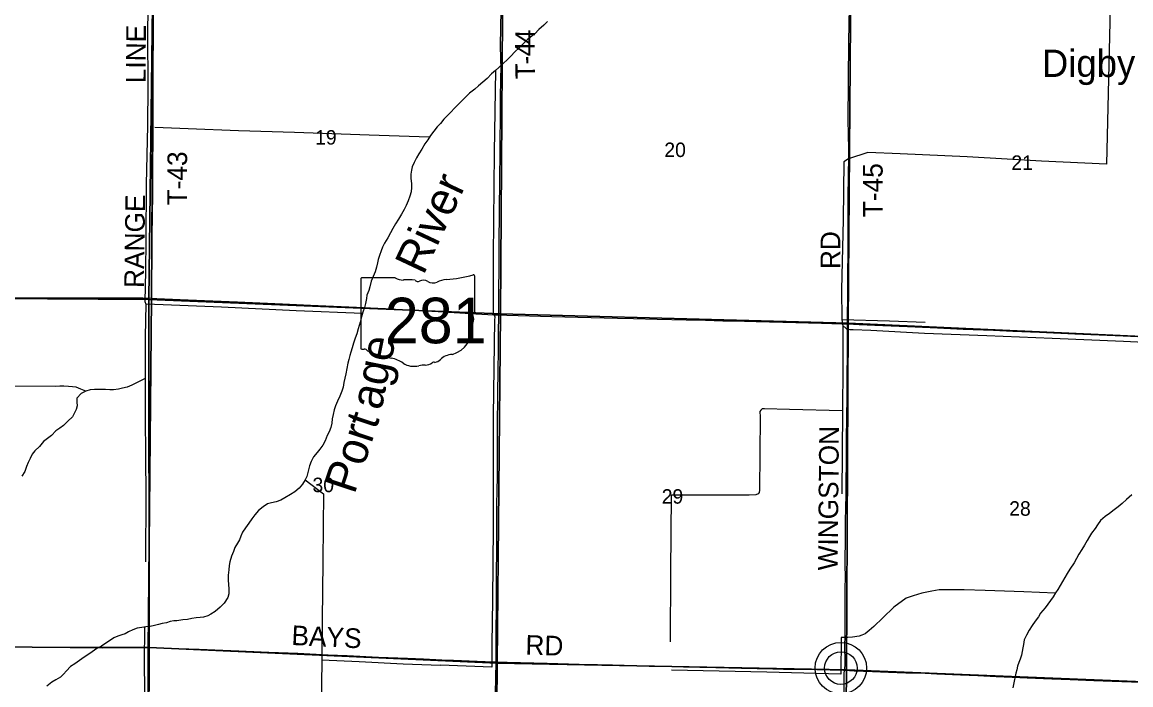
# Model space of a CAD drawing. Extents: x 1443599 to 1910620, y 1028088 to 1361369.
# Drawn here: x 1618321 to 1635252, y 1193177 to 1203295 of the extents above; entities that cross this region are included whole.
import ezdxf

# ---------------------------------------------------------------- set-up
doc = ezdxf.new("R2010")
doc.units = 0
for name, color, linetype in [('GM_X_Major_River', 7, 'Continuous'), ('GM_X_Major_River_Text', 7, 'Continuous'), ('GM_X_Minor_River', 7, 'Continuous'), ('GM_X_Section', 7, 'Continuous'), ('GM_X_Section_Text', 7, 'Continuous'), ('GM_X_State_Location', 7, 'Continuous'), ('GM_X_State_Route', 7, 'Continuous'), ('GM_X_State_Shield', 7, 'Continuous'), ('GM_X_Township', 7, 'Continuous'), ('GM_X_Township_Road', 7, 'Continuous'), ('GM_X_Township_Road_Text', 7, 'Continuous'), ('GM_X_Unincorporated', 7, 'Continuous'), ('GM_X_Unincorporated_Location', 7, 'Continuous'), ('GM_X_Unincorporated_Text', 7, 'Continuous')]:
    doc.layers.add(name, color=color, linetype=linetype)

msp = doc.modelspace()

# ---------------------------------------------------------------- linework, layer by layer
at = {"layer": 'GM_X_Major_River'}
for points in [[(1626346, 1203307), (1626289, 1203247), (1626213, 1203183), (1626149, 1203119), (1626086, 1203067), (1626036, 1203029), (1625980, 1202974), (1625910, 1202903), (1625847, 1202843), (1625783, 1202777), (1625733, 1202725), (1625669, 1202663), (1625600, 1202603), (1625550, 1202555), (1625490, 1202505), (1625422, 1202437), (1625355, 1202379), (1625289, 1202323), (1625233, 1202273), (1625154, 1202210), (1625082, 1202140), (1625030, 1202090), (1624970, 1202028), (1624820, 1201875)], [(1624820, 1201875), (1624761, 1201815), (1624708, 1201748), (1624661, 1201695), (1624608, 1201630), (1624559, 1201566), (1624514, 1201501), (1624470, 1201436), (1624425, 1201356), (1624378, 1201287), (1624343, 1201223), (1624308, 1201154), (1624278, 1201088), (1624265, 1201034), (1624256, 1200972), (1624255, 1200908), (1624266, 1200832), (1624267, 1200770), (1624260, 1200704), (1624243, 1200640), (1624216, 1200566), (1624184, 1200495), (1624153, 1200433), (1624116, 1200366), (1624071, 1200288), (1624024, 1200217), (1623980, 1200147), (1623945, 1200078), (1623906, 1200002), (1623856, 1199921), (1623823, 1199859), (1623804, 1199802), (1623777, 1199734), (1623758, 1199670), (1623749, 1199618), (1623732, 1199552), (1623711, 1199481), (1623684, 1199413), (1623653, 1199339), (1623632, 1199255), (1623613, 1199197), (1623587, 1199126), (1623580, 1199074), (1623565, 1199000), (1623548, 1198936), (1623523, 1198869), (1623501, 1198797), (1623482, 1198717), (1623469, 1198663), (1623454, 1198611), (1623431, 1198538), (1623408, 1198468), (1623383, 1198396), (1623361, 1198324), (1623342, 1198258), (1623325, 1198207), (1623310, 1198143), (1623295, 1198087), (1623280, 1198009), (1623263, 1197927), (1623248, 1197859), (1623234, 1197795), (1623221, 1197723), (1623204, 1197660), (1623175, 1197586), (1623136, 1197510), (1623108, 1197439), (1623087, 1197375), (1623070, 1197307), (1623057, 1197241), (1623050, 1197171), (1623033, 1197107), (1623008, 1197040), (1622981, 1196986), (1622949, 1196902), (1622914, 1196837), (1622869, 1196776), (1622824, 1196722), (1622771, 1196659), (1622734, 1196589), (1622711, 1196522), (1622689, 1196440), (1622668, 1196360), (1622643, 1196306), (1622602, 1196241), (1622549, 1196180), (1622484, 1196125), (1622417, 1196082), (1622334, 1196033), (1622271, 1195996), (1622199, 1195973), (1622127, 1195958), (1622069, 1195940), (1622001, 1195896), (1621933, 1195838), (1621877, 1195772), (1621830, 1195711), (1621781, 1195647), (1621734, 1195572), (1621687, 1195507), (1621662, 1195449)], [(1635267, 1196077), (1635188, 1196007), (1635122, 1195947), (1635060, 1195895), (1634998, 1195847), (1634925, 1195795), (1634861, 1195745), (1634791, 1195685), (1634741, 1195621), (1634706, 1195563), (1634652, 1195495), (1634620, 1195443), (1634584, 1195381), (1634543, 1195310)], [(1621662, 1195449), (1621641, 1195393), (1621610, 1195342), (1621571, 1195274), (1621548, 1195213), (1621520, 1195139), (1621493, 1195057), (1621482, 1194997), (1621475, 1194931), (1621467, 1194853), (1621468, 1194777), (1621471, 1194707), (1621476, 1194641), (1621475, 1194565), (1621462, 1194511), (1621404, 1194425), (1621345, 1194364), (1621270, 1194299), (1621205, 1194256), (1621155, 1194229), (1621090, 1194210), (1621040, 1194207), (1620978, 1194202), (1620912, 1194191), (1620845, 1194174), (1620775, 1194167), (1620683, 1194152), (1620640, 1194152), (1620581, 1194143), (1620526, 1194125), (1620458, 1194113), (1620402, 1194099), (1620341, 1194082), (1620277, 1194067), (1620209, 1194063), (1620149, 1194054), (1620080, 1194041), (1620010, 1194018), (1619945, 1193985), (1619895, 1193956), (1619842, 1193938), (1619780, 1193919), (1619721, 1193896), (1619653, 1193851), (1619584, 1193802), (1619531, 1193769), (1619464, 1193730), (1619392, 1193681), (1619341, 1193644), (1619270, 1193599), (1619195, 1193546), (1619124, 1193497), (1619061, 1193455), (1619000, 1193391), (1618955, 1193340), (1618905, 1193295), (1618836, 1193254), (1618773, 1193219), (1618696, 1193156)], [(1634543, 1195310), (1634505, 1195242), (1634459, 1195172), (1634421, 1195106), (1634386, 1195038), (1634320, 1194942), (1634280, 1194876), (1634243, 1194814), (1634207, 1194756), (1634171, 1194696), (1634139, 1194634), (1634102, 1194582), (1634064, 1194518), (1634024, 1194463), (1633984, 1194407), (1633944, 1194353), (1633875, 1194271), (1633841, 1194213), (1633791, 1194149), (1633744, 1194081), (1633700, 1194013), (1633658, 1193937), (1633624, 1193865), (1633611, 1193795), (1633605, 1193741), (1633591, 1193684), (1633583, 1193632), (1633561, 1193568), (1633544, 1193518), (1633524, 1193460), (1633510, 1193406), (1633496, 1193354), (1633486, 1193302), (1633473, 1193235), (1633459, 1193183), (1633449, 1193133)]]:
    msp.add_lwpolyline(points, dxfattribs=at)
at = {"layer": 'GM_X_Minor_River'}
for points in [[(1634935, 1206438), (1634938, 1205340), (1634947, 1204369), (1634930, 1203298), (1634908, 1202209), (1634883, 1201128), (1633888, 1201173), (1632752, 1201237), (1631728, 1201284), (1631236, 1201307), (1630943, 1201210), (1630869, 1201162), (1630858, 1200276), (1630835, 1199215), (1630841, 1198755), (1630853, 1198651), (1630853, 1198035), (1630847, 1197363), (1630840, 1196093)], [(1620253, 1204297), (1620235, 1203117), (1620238, 1202313), (1620236, 1201716), (1620217, 1200817), (1620211, 1199971), (1620207, 1199491), (1620197, 1199028), (1620209, 1198990), (1620198, 1198489), (1620198, 1197852), (1620201, 1197301), (1620206, 1196639), (1620209, 1196094), (1620207, 1195056)], [(1625550, 1202555), (1625532, 1201312), (1625514, 1199723), (1625515, 1198857), (1625541, 1198794), (1625537, 1198744), (1625514, 1197282), (1625515, 1195585), (1625506, 1194476), (1625492, 1193796), (1625495, 1193445), (1624709, 1193479)], [(1624538, 1201537), (1623620, 1201570), (1622481, 1201609), (1621624, 1201637), (1620856, 1201664), (1620348, 1201688)], [(1623517, 1198849), (1622506, 1198889), (1621367, 1198944), (1620473, 1198977), (1620209, 1198990)], [(1630841, 1198755), (1631567, 1198737), (1632109, 1198713)], [(1630853, 1198651), (1630881, 1198641), (1630911, 1198615), (1630963, 1198602), (1631013, 1198602), (1631282, 1198591), (1632103, 1198549), (1633054, 1198510), (1634050, 1198471), (1635142, 1198422), (1636107, 1198377)], [(1618830, 1197732), (1616898, 1197736), (1616193, 1197748)], [(1620198, 1197852), (1620079, 1197794), (1619996, 1197751), (1619927, 1197724), (1619855, 1197705), (1619793, 1197692), (1619714, 1197681), (1619658, 1197682), (1619596, 1197685), (1619496, 1197687), (1619424, 1197686), (1619360, 1197679), (1619293, 1197662), (1619221, 1197623), (1619157, 1197552), (1619154, 1197492), (1619161, 1197436), (1619147, 1197382), (1619089, 1197271), (1619021, 1197204), (1618952, 1197137), (1618896, 1197096), (1618837, 1197053), (1618770, 1196984), (1618648, 1196890), (1618585, 1196818), (1618517, 1196749), (1618476, 1196698), (1618441, 1196633), (1618412, 1196571), (1618389, 1196513), (1618360, 1196433), (1618315, 1196362)], [(1619293, 1197662), (1619216, 1197692), (1619144, 1197721), (1619092, 1197726), (1619030, 1197733), (1618960, 1197736), (1618898, 1197735), (1618830, 1197732)], [(1630847, 1197363), (1630040, 1197383), (1629657, 1197393), (1629621, 1197389), (1629603, 1197373), (1629587, 1197349), (1629591, 1197268), (1629582, 1196147), (1629578, 1196113), (1629563, 1196091), (1629527, 1196077), (1629423, 1196075), (1628233, 1196071), (1628222, 1194901), (1628215, 1193832)], [(1622643, 1196306), (1622924, 1196093), (1622916, 1195603), (1622915, 1195056), (1622902, 1194168), (1622898, 1193559), (1622887, 1192792), (1622873, 1192291)], [(1634098, 1194575), (1633620, 1194599), (1633027, 1194619), (1632706, 1194628), (1632414, 1194629), (1632324, 1194627), (1632211, 1194609), (1632060, 1194579), (1631929, 1194536), (1631822, 1194498), (1631631, 1194363), (1631465, 1194202), (1631328, 1194070), (1631254, 1194008), (1631196, 1193958), (1631145, 1193934), (1631104, 1193918), (1631004, 1193904), (1630929, 1193902), (1630827, 1193902), (1630823, 1193339), (1629692, 1193371), (1628237, 1193403)], [(1620187, 1194059), (1620186, 1193520), (1620196, 1192680), (1620186, 1191741), (1620183, 1190438), (1620186, 1189807), (1620177, 1189226), (1620173, 1188661), (1620165, 1188157), (1620172, 1187525), (1620171, 1186930), (1620178, 1186393)], [(1622898, 1193559), (1623468, 1193532), (1624142, 1193495), (1624709, 1193479)]]:
    msp.add_lwpolyline(points, dxfattribs=at)
at = {"layer": 'GM_X_Section'}
for points in [[(1614936, 1204420), (1620323, 1204373), (1620258, 1199061), (1614841, 1199097)], [(1620323, 1204373), (1625661, 1204146), (1625626, 1198842), (1620258, 1199061)], [(1625661, 1204146), (1630978, 1203970), (1630935, 1198697), (1625626, 1198842)], [(1630978, 1203970), (1636269, 1203753), (1636212, 1198462), (1630935, 1198697)], [(1620258, 1199061), (1620261, 1193747), (1614889, 1193763), (1614841, 1199097)], [(1625626, 1198842), (1625576, 1193507), (1620261, 1193747), (1620258, 1199061)], [(1625626, 1198842), (1630935, 1198697), (1630908, 1193407), (1625576, 1193507)], [(1630935, 1198697), (1636212, 1198462), (1636205, 1193194), (1630908, 1193407)], [(1614889, 1193763), (1620261, 1193747), (1620239, 1188421), (1614900, 1188455)], [(1620261, 1193747), (1625576, 1193507), (1625533, 1188242), (1620239, 1188421)], [(1625576, 1193507), (1630908, 1193407), (1630860, 1188096), (1625697, 1188238), (1625533, 1188242)], [(1630908, 1193407), (1636205, 1193194), (1636192, 1188050), (1630900, 1188098), (1630860, 1188096)]]:
    msp.add_lwpolyline(points, close=True, dxfattribs=at)
at = {"layer": 'GM_X_State_Route'}
for points in [[(1614877, 1199098), (1614947, 1199096), (1615292, 1199094), (1615916, 1199093), (1616260, 1199092), (1617146, 1199089), (1617524, 1199090), (1618049, 1199089), (1619378, 1199088), (1619674, 1199087), (1619969, 1199087), (1620166, 1199085), (1620299, 1199080)], [(1620299, 1199080), (1620379, 1199078), (1620855, 1199058), (1621609, 1199024), (1622297, 1198993), (1622724, 1198976), (1623429, 1198943), (1623642, 1198933), (1623871, 1198921), (1624183, 1198903), (1624674, 1198875), (1625248, 1198843), (1625526, 1198829), (1625599, 1198826), (1625723, 1198821), (1626412, 1198803), (1626806, 1198793), (1627413, 1198777), (1627659, 1198771), (1628020, 1198762), (1628462, 1198750), (1628758, 1198743), (1629020, 1198737), (1629168, 1198733), (1629529, 1198724), (1629939, 1198713), (1630529, 1198700), (1630841, 1198691), (1630926, 1198688), (1631104, 1198681), (1631464, 1198666), (1631841, 1198648), (1632300, 1198628), (1632694, 1198610), (1633153, 1198592), (1633448, 1198578), (1633858, 1198561), (1634399, 1198537), (1635137, 1198504), (1635694, 1198480)]]:
    msp.add_lwpolyline(points, dxfattribs=at)
at = {"layer": 'GM_X_State_Shield'}
for p, q in [((1624019, 1199393), (1623509, 1199393)), ((1625232, 1198866), (1625232, 1199419)), ((1623492, 1199375), (1623492, 1198318)), ((1625232, 1198866), (1625232, 1198866))]:
    msp.add_line(p, q, dxfattribs=at)
for centre, major_axis, start_param, end_param in [((1623512, 1199377), (20.2, 0), 1.712693, 3.28349), ((1624140, 1199515), (196, 0), 4.042523, 4.731795), ((1624612, 1200833), (1845, 0), 4.814394, 5.042369), ((1625213, 1199421), (19.4, 0), 6.141152, 7.989035), ((1624205, 1198800), (702, 0), 1.404758, 1.657858), ((1624364, 1199382), (56.4, 0), 3.836095, 5.185415), ((1624447, 1199260), (117, 0), 0.950623, 2.079405), ((1624599, 1199428), (141, 0), 4.081561, 5.145723), ((1624848, 1199070), (371, 0), 1.699011, 2.107814), ((1625302, 1198635), (131, 0), 2.387724, 3.262537), ((1625228, 1198826), (30, 0), 1.883978, 3.671073), ((1625037, 1198756), (180, 0), 5.934695, 6.695948), ((1625212, 1198864), (20.7, 0), 5.05454, 6.418171), ((1624716, 1198565), (462, 0), 5.101752, 6.440018), ((1623512, 1198316), (20.3, 0), 3.00124, 4.508301), ((1623515, 1198424), (155, 0), 4.665946, 4.897461), ((1623547, 1198257), (56, 0), 0.519207, 1.627899), ((1624254, 1199206), (1333, 0), 4.195997, 4.488961), ((1624910, 1198021), (253, 0), 1.647645, 2.488434), ((1623856, 1197843), (417, 0), 0.823519, 1.323587), ((1624307, 1198252), (265, 0), 4.026481, 4.996735), ((1624460, 1197886), (217, 0), 1.495662, 1.94098), ((1624480, 1198173), (141, 0), 4.691044, 5.507374), ((1624607, 1198070), (39.7, 0), 1.147584, 2.315152), ((1624590, 1198216), (149, 0), 4.937069, 5.64225)]:
    msp.add_ellipse(centre, major_axis=major_axis, ratio=0.8, start_param=start_param, end_param=end_param, dxfattribs=at)
at = {"layer": 'GM_X_Township'}
for points in [[(1615160, 1220388), (1618937, 1220370), (1620439, 1220361), (1620428, 1214993), (1620391, 1209712), (1620392, 1209603), (1620327, 1204365), (1620295, 1199077), (1620246, 1193716), (1620237, 1188424)], [(1636189, 1188034), (1630892, 1188083), (1625691, 1188229), (1625518, 1188234), (1622993, 1188324), (1620237, 1188424), (1620246, 1193716), (1620295, 1199077), (1620327, 1204365), (1620392, 1209603), (1620391, 1209712), (1620428, 1214993), (1620439, 1220361), (1625693, 1220296), (1625907, 1220301), (1631102, 1220200), (1636477, 1220086)]]:
    msp.add_lwpolyline(points, dxfattribs=at)
at = {"layer": 'GM_X_Township_Road'}
for points in [[(1620299, 1199080), (1620300, 1199096), (1620300, 1199160), (1620300, 1199242), (1620308, 1199964), (1620313, 1200407), (1620315, 1200604), (1620318, 1201080), (1620323, 1201556), (1620323, 1201753), (1620323, 1202032), (1620324, 1202409), (1620324, 1202688), (1620326, 1203033), (1620326, 1203329), (1620328, 1203509), (1620328, 1203805), (1620328, 1204051), (1620327, 1204313), (1620325, 1204367)], [(1625619, 1201346), (1625619, 1201444), (1625625, 1201870), (1625627, 1202100), (1625633, 1202461), (1625634, 1202576), (1625631, 1202740), (1625628, 1202937), (1625635, 1203478), (1625638, 1203905), (1625640, 1204102), (1625640, 1204136)], [(1630926, 1198688), (1630926, 1198705), (1630930, 1199198), (1630931, 1199444), (1630934, 1199789), (1630935, 1200068), (1630937, 1200412), (1630938, 1200708), (1630940, 1200856), (1630943, 1201020), (1630944, 1201167), (1630944, 1201381), (1630942, 1201561), (1630938, 1201824), (1630938, 1202021), (1630939, 1202152), (1630939, 1202382), (1630940, 1202497), (1630942, 1202628), (1630945, 1202775), (1630947, 1202989), (1630953, 1203268), (1630956, 1203514)], [(1625599, 1198826), (1625599, 1198851), (1625599, 1198917), (1625600, 1199146), (1625604, 1199589), (1625607, 1200000), (1625611, 1200311), (1625612, 1200443), (1625615, 1200869), (1625619, 1201346)], [(1620262, 1193745), (1620259, 1193942), (1620257, 1194188), (1620260, 1194484), (1620262, 1194746), (1620265, 1195140), (1620267, 1195550), (1620269, 1195961), (1620275, 1196617), (1620278, 1197011), (1620281, 1197323), (1620283, 1197635), (1620284, 1198012), (1620290, 1198538), (1620294, 1198849), (1620299, 1199080)], [(1625560, 1193528), (1625561, 1193715), (1625562, 1193896), (1625562, 1194027), (1625564, 1194322), (1625566, 1194716), (1625570, 1195389), (1625570, 1195684), (1625572, 1195898), (1625577, 1196176), (1625579, 1196324), (1625580, 1196521), (1625582, 1197046), (1625586, 1197686), (1625590, 1197916), (1625596, 1198342), (1625596, 1198589), (1625599, 1198785), (1625599, 1198826)], [(1630882, 1193399), (1630886, 1193421), (1630889, 1193487), (1630888, 1193585), (1630887, 1193717), (1630888, 1193979), (1630890, 1194176), (1630890, 1194488), (1630892, 1194668), (1630893, 1194800), (1630892, 1195029), (1630894, 1195440), (1630896, 1195669), (1630898, 1195883), (1630903, 1196080), (1630906, 1196326), (1630908, 1196523), (1630911, 1196867), (1630917, 1197327), (1630919, 1197507), (1630920, 1197655), (1630921, 1197934), (1630923, 1198180), (1630924, 1198361), (1630926, 1198688)], [(1614896, 1193782), (1615035, 1193779), (1615363, 1193776), (1615888, 1193772), (1616643, 1193764), (1617070, 1193763), (1617365, 1193764), (1618038, 1193761), (1618251, 1193758), (1618612, 1193752), (1619056, 1193748), (1619302, 1193748), (1619548, 1193744), (1619745, 1193745), (1620040, 1193745), (1620221, 1193746), (1620262, 1193745)], [(1620239, 1188419), (1620237, 1188642), (1620237, 1188823), (1620239, 1189364), (1620243, 1190021), (1620244, 1190530), (1620247, 1190940), (1620248, 1191071), (1620247, 1191267), (1620250, 1191480), (1620251, 1191661), (1620252, 1191956), (1620255, 1192399), (1620256, 1192793), (1620258, 1193236), (1620263, 1193729), (1620262, 1193745)], [(1620262, 1193745), (1620319, 1193745), (1620713, 1193730), (1621024, 1193719), (1621385, 1193706), (1621631, 1193698), (1621861, 1193688), (1622090, 1193678), (1622533, 1193659), (1622992, 1193637), (1623287, 1193623), (1623763, 1193601), (1624205, 1193582), (1624451, 1193572), (1624730, 1193559), (1624910, 1193551), (1625271, 1193538), (1625517, 1193530), (1625560, 1193528)], [(1625520, 1190885), (1625521, 1191041), (1625525, 1191369), (1625535, 1191992), (1625536, 1192222), (1625540, 1192501), (1625545, 1192862), (1625549, 1193026), (1625557, 1193305), (1625560, 1193502), (1625560, 1193528)], [(1625560, 1193528), (1625730, 1193524), (1626337, 1193510), (1626830, 1193494), (1627108, 1193486), (1627338, 1193481), (1627699, 1193470), (1627896, 1193464), (1628257, 1193456), (1628421, 1193451), (1628913, 1193441), (1629307, 1193431), (1629783, 1193421), (1629947, 1193418), (1630127, 1193414), (1630455, 1193409), (1630865, 1193400), (1630882, 1193399)], [(1630860, 1190738), (1630860, 1190747), (1630861, 1190944), (1630865, 1191880), (1630868, 1192307), (1630870, 1192668), (1630873, 1193012), (1630874, 1193259), (1630876, 1193357), (1630880, 1193389), (1630882, 1193399)], [(1630882, 1193399), (1631029, 1193392), (1631308, 1193381), (1631554, 1193372), (1631817, 1193362), (1632112, 1193353), (1632292, 1193343), (1632653, 1193328), (1632915, 1193318), (1633194, 1193305), (1633440, 1193294), (1633669, 1193284), (1634047, 1193270), (1634325, 1193258), (1634686, 1193245), (1634965, 1193234), (1635260, 1193223), (1635670, 1193209), (1635834, 1193202), (1635949, 1193198), (1636218, 1193190)]]:
    msp.add_lwpolyline(points, dxfattribs=at)
at = {"layer": 'GM_X_Unincorporated'}
for radius in [393, 249]:
    msp.add_circle((1630824, 1193432), radius, dxfattribs=at)
at = {"layer": 'GM_X_Unincorporated_Location'}
msp.add_line((1630824, 1193432), (1630824, 1193432), dxfattribs=at)

# ---------------------------------------------------------------- texts
at = {"layer": 'GM_X_Major_River_Text'}
for s, rotation, p in [('River', 64.8218, (1624449, 1199419)), ('age', 78.6554, (1623808, 1197359)), ('Port', 71.6564, (1623396, 1196073))]:
    msp.add_text(s, height=500.3, rotation=rotation, dxfattribs=at).set_placement(p)
at = {"layer": 'GM_X_Section_Text'}
for s, p in [('19', (1622795, 1201426)), ('20', (1628128, 1201236)), ('21', (1633428, 1201040)), ('30', (1622755, 1196119)), ('29', (1628088, 1195943)), ('28', (1633395, 1195759))]:
    msp.add_text(s, height=221, rotation=0, dxfattribs=at).set_placement(p)
at = {"layer": 'GM_X_State_Location'}
msp.add_text('281', height=1, rotation=0, dxfattribs=at).set_placement((1623990, 1198703))
for s in ['s', 'r']:
    msp.add_text(s, height=1, dxfattribs=at).set_placement((1624343, 1198776))
at = {"layer": 'GM_X_State_Shield'}
msp.add_text('281', height=696.1, dxfattribs=at).set_placement((1623860, 1198392))
at = {"layer": 'GM_X_Township_Road_Text'}
for s, rotation, p in [('LINE', 89.7142, (1620207, 1202362)), ('4', 89.3026, (1626149, 1202957)), ('4', 90.4111, (1626150, 1202774)), ('-', 90.8197, (1626152, 1202651)), ('T', 90.9558, (1626156, 1202427)), ('T-43', 89.6614, (1620836, 1200496)), ('T-45', 90, (1631462, 1200317)), ('RANGE', 89.2026, (1620180, 1199235)), ('RD', 90, (1630815, 1199525)), ('WINGSTON', 89.4861, (1630775, 1194923)), ('BAYS', 357.1747, (1622429, 1193786)), ('RD', 358.5191, (1626004, 1193637))]:
    msp.add_text(s, height=300, rotation=rotation, dxfattribs=at).set_placement(p)
at = {"layer": 'GM_X_Unincorporated_Text'}
msp.add_text('Digby', height=417, rotation=0, dxfattribs=at).set_placement((1633894, 1202459))

doc.saveas('drawing.dxf')
